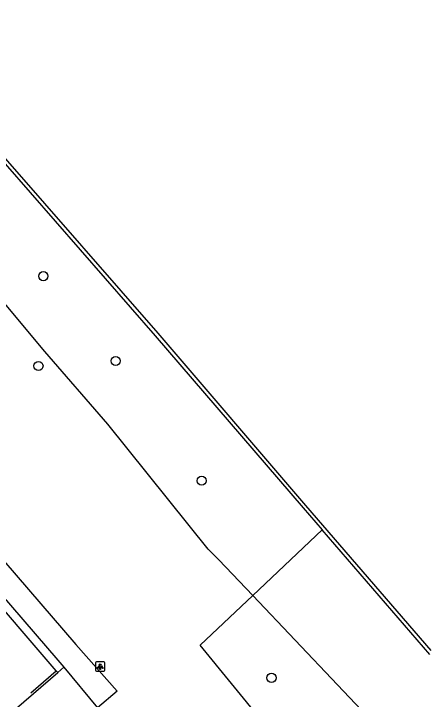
# Model space of a CAD drawing. Extents: x 155888 to 156864, y 383882 to 384671.
# Drawn here: x 156819.4 to 156864.2, y 384408.3 to 384481.8 of the extents above; entities that cross this region are included whole.
import ezdxf

# ---------------------------------------------------------------- set-up
doc = ezdxf.new("R2010")
doc.units = 0
for name, color, linetype in [('IMGEO_Boom', 7, 'Continuous'), ('IMGEO_Gemengd_bos', 7, 'Continuous'), ('IMGEO_Groenvoorziening', 7, 'Continuous'), ('IMGEO_Haag', 7, 'Continuous'), ('IMGEO_Hek', 7, 'Continuous'), ('IMGEO_Kademuur', 7, 'Continuous'), ('IMGEO_Lichtpunt', 7, 'Continuous'), ('IMGEO_Loofbos', 7, 'Continuous'), ('IMGEO_Rijbaan_lokaal_open', 7, 'Continuous')]:
    doc.layers.add(name, color=color, linetype=linetype)

msp = doc.modelspace()

# ---------------------------------------------------------------- linework, layer by layer
at = {"layer": 'IMGEO_Boom'}
for centre in [(156822.583, 384453.694), (156822.048, 384444.063), (156830.341, 384444.598), (156839.57, 384431.758), (156847.061, 384410.624)]:
    msp.add_circle(centre, 0.489, dxfattribs=at)
at = {"layer": 'IMGEO_Gemengd_bos'}
msp.add_lwpolyline([(156856.559, 384393.186), (156839.413, 384414.127), (156845.041, 384419.447)], dxfattribs=at)
at = {"layer": 'IMGEO_Groenvoorziening'}
msp.add_lwpolyline([(156845.041, 384419.447), (156841.408, 384423.27), (156840.278, 384424.425), (156829.486, 384437.827), (156822.751, 384445.623), (156809.069, 384461.932), (156806.723, 384464.552)], dxfattribs=at)
at = {"layer": 'IMGEO_Haag'}
msp.add_lwpolyline([(156824.116, 384411.193), (156823.966, 384411.368), (156807.037, 384431.085)], dxfattribs=at)
at = {"layer": 'IMGEO_Hek'}
for points in [[(156823.966, 384411.368), (156807.037, 384431.085)], [(156821.228, 384409.015), (156823.966, 384411.368)]]:
    msp.add_lwpolyline(points, dxfattribs=at)
at = {"layer": 'IMGEO_Kademuur'}
for points in [[(156864.214, 384413.56), (156850.747, 384429.102), (156834.884, 384447.566), (156818.77, 384466.018), (156803.116, 384483.947), (156783.992, 384505.883), (156769.632, 384522.336), (156750.693, 384544.161), (156732.391, 384565.324), (156732.067, 384565.042), (156732.049, 384564.867), (156733.186, 384563.534)], [(156735.108, 384561.575), (156750.391, 384543.899), (156769.33, 384522.073), (156783.691, 384505.62), (156802.815, 384483.685), (156818.469, 384465.755), (156834.582, 384447.304), (156850.445, 384428.84), (156852.486, 384426.484)], [(156864.054, 384413.134), (156852.486, 384426.484)]]:
    msp.add_lwpolyline(points, dxfattribs=at)
at = {"layer": 'IMGEO_Lichtpunt'}
for p, q in [((156828.178, 384412.24), (156828.178, 384411.433)), ((156828.178, 384412.24), (156828.178, 384411.433)), ((156829.08, 384412.335), (156828.272, 384412.335)), ((156829.08, 384412.335), (156828.272, 384412.335)), ((156829.174, 384411.433), (156829.174, 384412.24)), ((156829.174, 384411.433), (156829.174, 384412.24)), ((156828.272, 384411.339), (156829.08, 384411.339)), ((156828.272, 384411.339), (156829.08, 384411.339))]:
    msp.add_line(p, q, dxfattribs=at)
for points in [[(156828.552, 384411.904), (156828.591, 384411.876), (156828.403, 384411.614), (156828.365, 384411.641), (156828.552, 384411.904)], [(156828.654, 384411.856), (156828.701, 384411.856), (156828.701, 384411.534), (156828.654, 384411.534), (156828.654, 384411.856)], [(156828.764, 384411.876), (156828.802, 384411.903), (156828.989, 384411.641), (156828.95, 384411.613), (156828.764, 384411.876)]]:
    msp.add_lwpolyline(points, dxfattribs=at)
msp.add_circle((156828.677, 384412.038), 0.0994, dxfattribs=at)
for centre, start, end in [((156828.272, 384412.24), 90, 180), ((156828.272, 384412.24), 90, 180), ((156829.08, 384412.24), 0, 90), ((156829.08, 384412.24), 0, 90), ((156828.272, 384411.433), 180, 270), ((156828.272, 384411.433), 180, 270), ((156829.08, 384411.433), 270, 0), ((156829.08, 384411.433), 270, 360)]:
    msp.add_arc(centre, 0.0946, start, end, dxfattribs=at)
at = {"layer": 'IMGEO_Loofbos'}
for points in [[(156852.486, 384426.484), (156845.041, 384419.447)], [(156845.041, 384419.447), (156858.672, 384405.103), (156860.303, 384403.152)]]:
    msp.add_lwpolyline(points, dxfattribs=at)
at = {"layer": 'IMGEO_Rijbaan_lokaal_open'}
for points in [[(156792.9, 384452.66), (156826.051, 384414.195), (156830.51, 384409.201), (156828.399, 384407.418)], [(156791.254, 384450.672), (156791.621, 384450.244), (156824.14, 384412.537), (156824.782, 384411.766)], [(156824.782, 384411.766), (156824.116, 384411.193)], [(156824.782, 384411.766), (156828.399, 384407.418)], [(156788.336, 384380.396), (156824.116, 384411.193)]]:
    msp.add_lwpolyline(points, dxfattribs=at)

doc.saveas('drawing.dxf')
